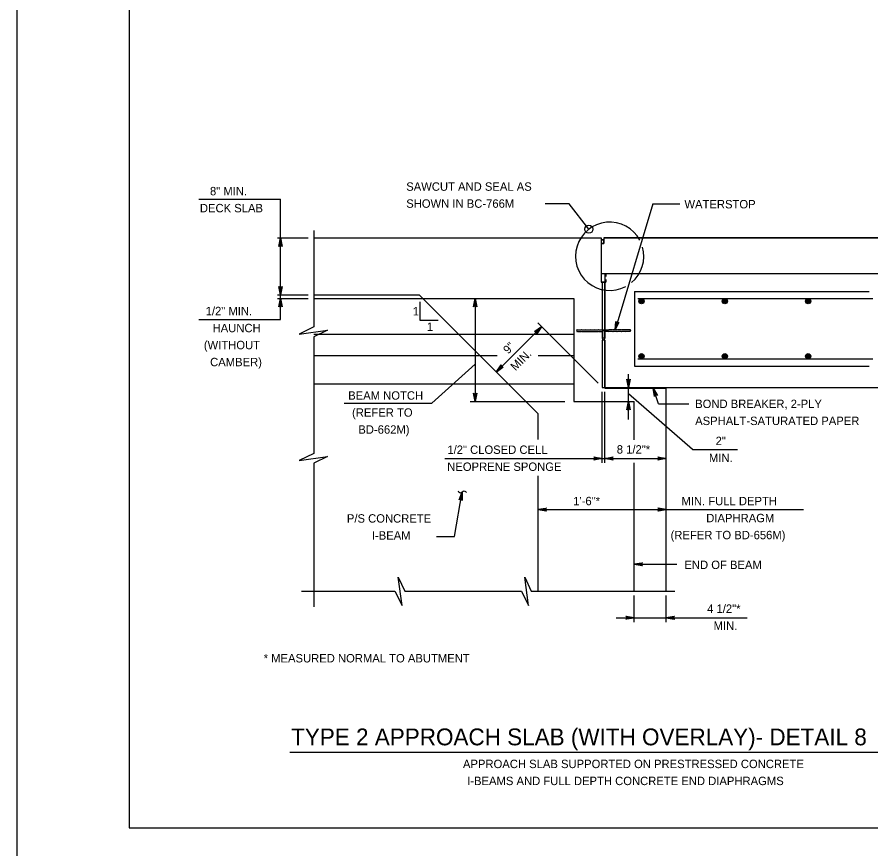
# Model space of a CAD drawing. Extents: x 636530 to 644067, y 294168 to 299122.
# Drawn here: x 638165.8 to 638470.6, y 296552 to 296849 of the extents above; entities that cross this region are included whole.
import ezdxf

# ---------------------------------------------------------------- set-up
doc = ezdxf.new("R2010")
doc.units = 0
doc.layers.add('1', color=7, linetype='Continuous')
doc.layers.add('PLT-BNDY', color=7, linetype='Continuous')

msp = doc.modelspace()

# ---------------------------------------------------------------- linework, layer by layer
at = {"layer": '1'}
for p, q in [((638205.78, 297123.48), (638205.78, 296559.48)), ((638230.67, 296783.95), (638259.84, 296783.95)), ((638259.84, 296749.78), (638259.84, 296783.95)), ((638362.84, 296782.35), (638354.26, 296782.35)), ((638369.89, 296773.23), (638362.84, 296782.35)), ((638392.72, 296782.35), (638379.26, 296737.28)), ((638392.72, 296782.35), (638402.37, 296782.35)), ((638271.67, 296772.82), (638271.67, 296738.35)), ((638258.73, 296770.1), (638269.72, 296770.1)), ((638271.67, 296770.1), (638374.31, 296770.1)), ((638374.31, 296770.1), (638374.31, 296754.35)), ((638375.26, 296770.1), (638526.07, 296770.1)), ((638375.26, 296770.1), (638375.26, 296768.19)), ((638374.31, 296769.46), (638375.26, 296769.46)), ((638374.31, 296768.19), (638375.26, 296768.19)), ((638375.65, 296757.4), (638526.07, 296757.4)), ((638375.65, 296757.4), (638375.65, 296754.35)), ((638376.03, 296757.4), (638376.03, 296756.36)), ((638376.03, 296755.29), (638376.03, 296754.35)), ((638374.31, 296754.35), (638376.03, 296754.35)), ((638374.7, 296754.35), (638374.7, 296737.28)), ((638375.65, 296754.35), (638375.65, 296737.28)), ((638258.73, 296749.78), (638269.72, 296749.78)), ((638258.73, 296748.51), (638269.72, 296748.51)), ((638259.84, 296740.95), (638259.84, 296749.78)), ((638271.67, 296749.78), (638309.35, 296749.78)), ((638271.67, 296748.51), (638310.61, 296748.51)), ((638351.83, 296707.29), (638309.35, 296749.78)), ((638310.61, 296748.51), (638364.53, 296748.51)), ((638329.34, 296748.51), (638329.34, 296711.68)), ((638364.53, 296748.51), (638364.53, 296711.68)), ((638386.16, 296751.05), (638386.16, 296724.38)), ((638386.16, 296751.05), (638469.98, 296751.05)), ((638387.38, 296748.51), (638471.25, 296748.51)), ((638309.59, 296747.31), (638309.59, 296740.72)), ((638230.67, 296740.95), (638259.84, 296740.95)), ((638309.59, 296740.72), (638316.17, 296740.72)), ((638373.21, 296718.24), (638351.65, 296739.8)), ((638353.04, 296738.42), (638336.87, 296722.25)), ((638365.74, 296737.43), (638365.51, 296737.02)), ((638365.51, 296737.02), (638365.74, 296736.62)), ((638365.74, 296737.43), (638365.82, 296737.28)), ((638365.82, 296736.77), (638365.74, 296736.62)), ((638365.82, 296737.28), (638367.18, 296737.28)), ((638365.82, 296736.77), (638367.18, 296736.77)), ((638367.26, 296737.43), (638367.18, 296737.28)), ((638367.18, 296736.77), (638367.26, 296736.62)), ((638367.26, 296737.43), (638367.35, 296737.28)), ((638367.35, 296736.77), (638367.26, 296736.62)), ((638367.35, 296737.28), (638368.7, 296737.28)), ((638367.35, 296736.77), (638368.7, 296736.77)), ((638368.79, 296737.43), (638368.7, 296737.28)), ((638368.7, 296736.77), (638368.79, 296736.62)), ((638368.79, 296737.43), (638368.87, 296737.28)), ((638368.87, 296736.77), (638368.79, 296736.62)), ((638368.87, 296737.28), (638370.23, 296737.28)), ((638368.87, 296736.77), (638370.23, 296736.77)), ((638370.31, 296737.43), (638370.23, 296737.28)), ((638370.23, 296736.77), (638370.31, 296736.62)), ((638370.31, 296737.43), (638370.39, 296737.28)), ((638370.39, 296736.77), (638370.31, 296736.62)), ((638370.39, 296737.28), (638371.75, 296737.28)), ((638370.39, 296736.77), (638371.75, 296736.77)), ((638371.83, 296737.43), (638371.75, 296737.28)), ((638371.75, 296736.77), (638371.83, 296736.62)), ((638371.83, 296737.43), (638371.92, 296737.28)), ((638371.92, 296736.77), (638371.83, 296736.62)), ((638371.92, 296737.28), (638373.27, 296737.28)), ((638371.92, 296736.77), (638373.27, 296736.77)), ((638373.36, 296737.43), (638373.27, 296737.28)), ((638373.27, 296736.77), (638373.36, 296736.62)), ((638373.36, 296737.43), (638373.44, 296737.28)), ((638373.44, 296736.77), (638373.36, 296736.62)), ((638373.44, 296737.28), (638376.89, 296737.28)), ((638373.44, 296736.77), (638374.69, 296736.77)), ((638374.69, 296736.77), (638374.69, 296734.36)), ((638374.84, 296737.08), (638375.5, 296737.08)), ((638374.84, 296737.08), (638374.84, 296734.36)), ((638375.5, 296737.08), (638375.5, 296734.36)), ((638375.65, 296736.77), (638375.65, 296734.36)), ((638376.89, 296736.77), (638375.65, 296736.77)), ((638376.97, 296737.43), (638376.89, 296737.28)), ((638376.89, 296736.77), (638376.97, 296736.62)), ((638376.97, 296737.43), (638377.06, 296737.28)), ((638377.06, 296736.77), (638376.97, 296736.62)), ((638378.41, 296737.28), (638377.06, 296737.28)), ((638378.41, 296736.77), (638377.06, 296736.77)), ((638378.5, 296737.43), (638378.41, 296737.28)), ((638378.41, 296736.77), (638378.5, 296736.62)), ((638378.5, 296737.43), (638378.58, 296737.28)), ((638378.58, 296736.77), (638378.5, 296736.62)), ((638379.94, 296737.28), (638378.58, 296737.28)), ((638379.94, 296736.77), (638378.58, 296736.77)), ((638380.02, 296737.43), (638379.94, 296737.28)), ((638379.94, 296736.77), (638380.02, 296736.62)), ((638380.02, 296737.43), (638380.11, 296737.28)), ((638380.11, 296736.77), (638380.02, 296736.62)), ((638381.46, 296737.28), (638380.11, 296737.28)), ((638381.46, 296736.77), (638380.11, 296736.77)), ((638381.55, 296737.43), (638381.46, 296737.28)), ((638381.46, 296736.77), (638381.55, 296736.62)), ((638381.55, 296737.43), (638381.63, 296737.28)), ((638381.63, 296736.77), (638381.55, 296736.62)), ((638382.99, 296737.28), (638381.63, 296737.28)), ((638382.99, 296736.77), (638381.63, 296736.77)), ((638383.07, 296737.43), (638382.99, 296737.28)), ((638382.99, 296736.77), (638383.07, 296736.62)), ((638383.07, 296737.43), (638383.15, 296737.28)), ((638383.15, 296736.77), (638383.07, 296736.62)), ((638384.51, 296737.28), (638383.15, 296737.28)), ((638384.51, 296736.77), (638383.15, 296736.77)), ((638384.59, 296737.43), (638384.51, 296737.28)), ((638384.51, 296736.77), (638384.59, 296736.62)), ((638384.59, 296737.43), (638384.82, 296737.02)), ((638384.82, 296737.02), (638384.59, 296736.62)), ((638271.67, 296735.81), (638323.31, 296735.81)), ((638271.67, 296734.83), (638271.67, 296693.21)), ((638323.31, 296735.81), (638364.53, 296735.81)), ((638374.7, 296733.65), (638374.69, 296716.76)), ((638375.5, 296734.36), (638374.84, 296734.36)), ((638375.65, 296733.65), (638375.65, 296716.76)), ((638271.67, 296728.19), (638330.93, 296728.19)), ((638330.93, 296728.19), (638337.19, 296728.19)), ((638351.81, 296728.19), (638364.53, 296728.19)), ((638329.34, 296725.02), (638313.86, 296711.1)), ((638386.16, 296724.38), (638469.98, 296724.38)), ((638387.38, 296726.92), (638471.25, 296726.92)), ((638384.08, 296705.33), (638384.08, 296721.45)), ((638271.67, 296718.03), (638341.09, 296718.03)), ((638341.09, 296718.03), (638364.53, 296718.03)), ((638374.69, 296716.76), (638526.07, 296716.76)), ((638374.69, 296689.86), (638374.69, 296715.21)), ((638375.65, 296716.45), (638375.65, 296716.76)), ((638375.65, 296716.45), (638397.55, 296716.45)), ((638375.65, 296689.86), (638375.65, 296715.21)), ((638394.83, 296710.93), (638392.86, 296716.45)), ((638397.55, 296644.01), (638397.55, 296716.76)), ((638406.88, 296694.57), (638384.08, 296714.5)), ((638282.61, 296711.1), (638313.86, 296711.1)), ((638327.59, 296711.68), (638361.37, 296711.68)), ((638364.53, 296711.68), (638386.12, 296711.68)), ((638386.12, 296698.03), (638386.12, 296711.68)), ((638394.83, 296710.93), (638405.55, 296710.93)), ((638351.83, 296698.13), (638351.83, 296707.29)), ((638406.88, 296694.57), (638423.01, 296694.57)), ((638318.55, 296691.37), (638397.55, 296691.37)), ((638271.67, 296689.69), (638271.67, 296638.43)), ((638386.12, 296644.01), (638386.12, 296689.83)), ((638351.83, 296644.01), (638351.83, 296685.21)), ((638321.91, 296663.52), (638324.68, 296679.46)), ((638351.83, 296673.11), (638446.57, 296673.11)), ((638315.51, 296663.52), (638321.91, 296663.52)), ((638386.12, 296653.61), (638401.34, 296653.61)), ((638267.27, 296644.01), (638300.7, 296644.01)), ((638304.21, 296644.01), (638345.84, 296644.01)), ((638349.36, 296644.01), (638400.6, 296644.01)), ((638386.12, 296632.89), (638386.12, 296642.51)), ((638397.55, 296632.89), (638397.55, 296642.51)), ((638379.72, 296634.53), (638426.45, 296634.53)), ((638263.15, 296586.56), (638531.86, 296586.56)), ((638205.78, 296559.48), (638991.78, 296559.48))]:
    msp.add_line(p, q, dxfattribs=at)
for points in [[(638259.84, 296770.1), (638260.4, 296767.12), (638260.32, 296767.23), (638260.24, 296767.35), (638260.14, 296767.41), (638260.04, 296767.46), (638259.94, 296767.48), (638259.84, 296767.5), (638259.74, 296767.48), (638259.64, 296767.46), (638259.54, 296767.41), (638259.44, 296767.35), (638259.36, 296767.23), (638259.28, 296767.12), (638259.84, 296770.1), (638259.36, 296767.23), (638259.44, 296767.35), (638259.84, 296770.1), (638259.54, 296767.41), (638259.64, 296767.46), (638259.84, 296770.1), (638259.74, 296767.48), (638259.84, 296767.5), (638259.84, 296770.1), (638259.94, 296767.48), (638260.04, 296767.46), (638259.84, 296770.1), (638260.14, 296767.41), (638260.24, 296767.35), (638259.84, 296770.1), (638260.32, 296767.23)], [(638259.84, 296749.78), (638259.28, 296752.76), (638259.36, 296752.65), (638259.44, 296752.53), (638259.54, 296752.47), (638259.64, 296752.41), (638259.74, 296752.39), (638259.84, 296752.38), (638259.94, 296752.39), (638260.04, 296752.41), (638260.14, 296752.47), (638260.24, 296752.53), (638260.32, 296752.65), (638260.4, 296752.76), (638259.84, 296749.78), (638260.32, 296752.65), (638260.24, 296752.53), (638259.84, 296749.78), (638260.14, 296752.47), (638260.04, 296752.41), (638259.84, 296749.78), (638259.94, 296752.39), (638259.84, 296752.38), (638259.84, 296749.78), (638259.74, 296752.39), (638259.64, 296752.41), (638259.84, 296749.78), (638259.54, 296752.47), (638259.44, 296752.53), (638259.84, 296749.78), (638259.36, 296752.65)], [(638259.84, 296748.51), (638260.4, 296745.53), (638260.32, 296745.64), (638260.24, 296745.76), (638260.14, 296745.82), (638260.04, 296745.88), (638259.94, 296745.89), (638259.84, 296745.91), (638259.74, 296745.89), (638259.64, 296745.88), (638259.54, 296745.82), (638259.44, 296745.76), (638259.36, 296745.64), (638259.28, 296745.53), (638259.84, 296748.51), (638259.36, 296745.64), (638259.44, 296745.76), (638259.84, 296748.51), (638259.54, 296745.82), (638259.64, 296745.88), (638259.84, 296748.51), (638259.74, 296745.89), (638259.84, 296745.91), (638259.84, 296748.51), (638259.94, 296745.89), (638260.04, 296745.88), (638259.84, 296748.51), (638260.14, 296745.82), (638260.24, 296745.76), (638259.84, 296748.51), (638260.32, 296745.64)], [(638329.34, 296748.51), (638329.89, 296745.53), (638329.81, 296745.64), (638329.74, 296745.76), (638329.64, 296745.82), (638329.54, 296745.88), (638329.44, 296745.89), (638329.34, 296745.91), (638329.24, 296745.89), (638329.14, 296745.88), (638329.04, 296745.82), (638328.94, 296745.76), (638328.86, 296745.64), (638328.78, 296745.53), (638329.34, 296748.51), (638328.86, 296745.64), (638328.94, 296745.76), (638329.34, 296748.51), (638329.04, 296745.82), (638329.14, 296745.88), (638329.34, 296748.51), (638329.24, 296745.89), (638329.34, 296745.91), (638329.34, 296748.51), (638329.44, 296745.89), (638329.54, 296745.88), (638329.34, 296748.51), (638329.64, 296745.82), (638329.74, 296745.76), (638329.34, 296748.51), (638329.81, 296745.64)], [(638379.26, 296737.28), (638379.58, 296740.29), (638379.62, 296740.16), (638379.66, 296740.03), (638379.74, 296739.94), (638379.82, 296739.86), (638379.91, 296739.81), (638380, 296739.77), (638380.1, 296739.76), (638380.21, 296739.74), (638380.32, 296739.77), (638380.43, 296739.8), (638380.54, 296739.89), (638380.65, 296739.97), (638379.26, 296737.28), (638380.54, 296739.89), (638380.43, 296739.8), (638379.26, 296737.28), (638380.32, 296739.77), (638380.21, 296739.74), (638379.26, 296737.28), (638380.1, 296739.76), (638380, 296739.77), (638379.26, 296737.28), (638379.91, 296739.81), (638379.82, 296739.86), (638379.26, 296737.28), (638379.74, 296739.94), (638379.66, 296740.03), (638379.26, 296737.28), (638379.62, 296740.16)], [(638271.67, 296738.35), (638266.48, 296735.81), (638276.63, 296737.19), (638271.67, 296734.83)], [(638353.04, 296738.42), (638351.32, 296735.91), (638351.35, 296736.05), (638351.37, 296736.19), (638351.34, 296736.3), (638351.32, 296736.41), (638351.26, 296736.49), (638351.2, 296736.58), (638351.12, 296736.64), (638351.03, 296736.69), (638350.92, 296736.72), (638350.81, 296736.75), (638350.67, 296736.73), (638350.53, 296736.7), (638353.04, 296738.42), (638350.67, 296736.73), (638350.81, 296736.75), (638353.04, 296738.42), (638350.92, 296736.72), (638351.03, 296736.69), (638353.04, 296738.42), (638351.12, 296736.64), (638351.2, 296736.58), (638353.04, 296738.42), (638351.26, 296736.49), (638351.32, 296736.41), (638353.04, 296738.42), (638351.34, 296736.3), (638351.37, 296736.19), (638353.04, 296738.42), (638351.35, 296736.05)], [(638336.87, 296722.25), (638338.59, 296724.76), (638338.56, 296724.62), (638338.54, 296724.48), (638338.56, 296724.37), (638338.59, 296724.25), (638338.65, 296724.17), (638338.71, 296724.09), (638338.79, 296724.03), (638338.88, 296723.97), (638338.99, 296723.94), (638339.1, 296723.91), (638339.24, 296723.94), (638339.38, 296723.96), (638336.87, 296722.25), (638339.24, 296723.94), (638339.1, 296723.91), (638336.87, 296722.25), (638338.99, 296723.94), (638338.88, 296723.97), (638336.87, 296722.25), (638338.79, 296724.03), (638338.71, 296724.09), (638336.87, 296722.25), (638338.65, 296724.17), (638338.59, 296724.25), (638336.87, 296722.25), (638338.56, 296724.37), (638338.54, 296724.48), (638336.87, 296722.25), (638338.56, 296724.62)], [(638384.08, 296716.76), (638383.52, 296719.74), (638383.6, 296719.63), (638383.68, 296719.51), (638383.78, 296719.45), (638383.88, 296719.39), (638383.98, 296719.38), (638384.08, 296719.36), (638384.18, 296719.38), (638384.28, 296719.39), (638384.38, 296719.45), (638384.48, 296719.51), (638384.56, 296719.63), (638384.64, 296719.74), (638384.08, 296716.76), (638384.56, 296719.63), (638384.48, 296719.51), (638384.08, 296716.76), (638384.38, 296719.45), (638384.28, 296719.39), (638384.08, 296716.76), (638384.18, 296719.38), (638384.08, 296719.36), (638384.08, 296716.76), (638383.98, 296719.38), (638383.88, 296719.39), (638384.08, 296716.76), (638383.78, 296719.45), (638383.68, 296719.51), (638384.08, 296716.76), (638383.6, 296719.63)], [(638392.86, 296716.45), (638394.39, 296713.83), (638394.17, 296713.99), (638393.94, 296714.04), (638393.74, 296714), (638393.56, 296713.91), (638393.41, 296713.73), (638393.34, 296713.46), (638392.86, 296716.45), (638393.41, 296713.73), (638393.56, 296713.91), (638392.86, 296716.45), (638393.74, 296714), (638393.94, 296714.04), (638392.86, 296716.45), (638394.17, 296713.99)], [(638329.34, 296711.68), (638328.78, 296714.66), (638328.86, 296714.55), (638328.94, 296714.43), (638329.04, 296714.37), (638329.14, 296714.31), (638329.24, 296714.29), (638329.34, 296714.28), (638329.44, 296714.29), (638329.54, 296714.31), (638329.64, 296714.37), (638329.74, 296714.43), (638329.81, 296714.55), (638329.89, 296714.66), (638329.34, 296711.68), (638329.81, 296714.55), (638329.74, 296714.43), (638329.34, 296711.68), (638329.64, 296714.37), (638329.54, 296714.31), (638329.34, 296711.68), (638329.44, 296714.29), (638329.34, 296714.28), (638329.34, 296711.68), (638329.24, 296714.29), (638329.14, 296714.31), (638329.34, 296711.68), (638329.04, 296714.37), (638328.94, 296714.43), (638329.34, 296711.68), (638328.86, 296714.55)], [(638384.08, 296711.68), (638384.64, 296708.7), (638384.56, 296708.81), (638384.48, 296708.92), (638384.38, 296708.98), (638384.28, 296709.04), (638384.18, 296709.06), (638384.08, 296709.08), (638383.98, 296709.06), (638383.88, 296709.04), (638383.78, 296708.98), (638383.68, 296708.92), (638383.6, 296708.81), (638383.52, 296708.7), (638384.08, 296711.68), (638383.6, 296708.81), (638383.68, 296708.92), (638384.08, 296711.68), (638383.78, 296708.98), (638383.88, 296709.04), (638384.08, 296711.68), (638383.98, 296709.06), (638384.08, 296709.08), (638384.08, 296711.68), (638384.18, 296709.06), (638384.28, 296709.04), (638384.08, 296711.68), (638384.38, 296708.98), (638384.48, 296708.92), (638384.08, 296711.68), (638384.56, 296708.81)], [(638271.67, 296693.21), (638266.48, 296690.67), (638276.63, 296692.05), (638271.67, 296689.69)], [(638374.69, 296691.37), (638371.71, 296690.81), (638371.94, 296690.97), (638372.06, 296691.17), (638372.09, 296691.37), (638372.06, 296691.57), (638371.94, 296691.77), (638371.71, 296691.93), (638374.69, 296691.37), (638371.94, 296691.77), (638372.06, 296691.57), (638374.69, 296691.37), (638372.09, 296691.37), (638372.06, 296691.17), (638374.69, 296691.37), (638371.94, 296690.97)], [(638375.65, 296691.37), (638378.63, 296691.93), (638378.4, 296691.77), (638378.28, 296691.57), (638378.25, 296691.37), (638378.28, 296691.17), (638378.4, 296690.97), (638378.63, 296690.81), (638375.65, 296691.37), (638378.4, 296690.97), (638378.28, 296691.17), (638375.65, 296691.37), (638378.25, 296691.37), (638378.28, 296691.57), (638375.65, 296691.37), (638378.4, 296691.77)], [(638397.55, 296691.37), (638394.57, 296690.81), (638394.8, 296690.97), (638394.92, 296691.17), (638394.95, 296691.37), (638394.92, 296691.57), (638394.8, 296691.77), (638394.57, 296691.93), (638397.55, 296691.37), (638394.8, 296691.77), (638394.92, 296691.57), (638397.55, 296691.37), (638394.95, 296691.37), (638394.92, 296691.17), (638397.55, 296691.37), (638394.8, 296690.97)], [(638324.68, 296679.46), (638324.72, 296676.42), (638324.66, 296676.55), (638324.6, 296676.68), (638324.51, 296676.75), (638324.42, 296676.83), (638324.33, 296676.86), (638324.23, 296676.9), (638324.13, 296676.9), (638324.03, 296676.9), (638323.92, 296676.86), (638323.81, 296676.82), (638323.72, 296676.72), (638323.62, 296676.62), (638324.68, 296679.46), (638323.72, 296676.72), (638323.81, 296676.82), (638324.68, 296679.46), (638323.92, 296676.86), (638324.03, 296676.9), (638324.68, 296679.46), (638324.13, 296676.9), (638324.23, 296676.9), (638324.68, 296679.46), (638324.33, 296676.86), (638324.42, 296676.83), (638324.68, 296679.46), (638324.51, 296676.75), (638324.6, 296676.68), (638324.68, 296679.46), (638324.66, 296676.55)], [(638351.83, 296673.11), (638354.82, 296673.67), (638354.7, 296673.59), (638354.59, 296673.51), (638354.53, 296673.41), (638354.47, 296673.31), (638354.45, 296673.21), (638354.43, 296673.11), (638354.45, 296673.01), (638354.47, 296672.91), (638354.53, 296672.81), (638354.59, 296672.71), (638354.7, 296672.63), (638354.82, 296672.55), (638351.83, 296673.11), (638354.7, 296672.63), (638354.59, 296672.71), (638351.83, 296673.11), (638354.53, 296672.81), (638354.47, 296672.91), (638351.83, 296673.11), (638354.45, 296673.01), (638354.43, 296673.11), (638351.83, 296673.11), (638354.45, 296673.21), (638354.47, 296673.31), (638351.83, 296673.11), (638354.53, 296673.41), (638354.59, 296673.51), (638351.83, 296673.11), (638354.7, 296673.59)], [(638397.55, 296673.11), (638394.57, 296672.55), (638394.69, 296672.63), (638394.8, 296672.71), (638394.86, 296672.81), (638394.92, 296672.91), (638394.94, 296673.01), (638394.95, 296673.11), (638394.94, 296673.21), (638394.92, 296673.31), (638394.86, 296673.41), (638394.8, 296673.51), (638394.69, 296673.59), (638394.57, 296673.67), (638397.55, 296673.11), (638394.69, 296673.59), (638394.8, 296673.51), (638397.55, 296673.11), (638394.86, 296673.41), (638394.92, 296673.31), (638397.55, 296673.11), (638394.94, 296673.21), (638394.95, 296673.11), (638397.55, 296673.11), (638394.94, 296673.01), (638394.92, 296672.91), (638397.55, 296673.11), (638394.86, 296672.81), (638394.8, 296672.71), (638397.55, 296673.11), (638394.69, 296672.63)], [(638386.12, 296653.61), (638389.11, 296654.17), (638388.99, 296654.09), (638388.88, 296654.01), (638388.82, 296653.91), (638388.76, 296653.81), (638388.74, 296653.71), (638388.72, 296653.61), (638388.74, 296653.51), (638388.76, 296653.41), (638388.82, 296653.31), (638388.88, 296653.21), (638388.99, 296653.13), (638389.11, 296653.05), (638386.12, 296653.61), (638388.99, 296653.13), (638388.88, 296653.21), (638386.12, 296653.61), (638388.82, 296653.31), (638388.76, 296653.41), (638386.12, 296653.61), (638388.74, 296653.51), (638388.72, 296653.61), (638386.12, 296653.61), (638388.74, 296653.71), (638388.76, 296653.81), (638386.12, 296653.61), (638388.82, 296653.91), (638388.88, 296654.01), (638386.12, 296653.61), (638388.99, 296654.09)], [(638300.7, 296644.01), (638303.23, 296638.83), (638301.85, 296648.97), (638304.21, 296644.01)], [(638345.84, 296644.01), (638348.38, 296638.83), (638347, 296648.97), (638349.36, 296644.01)], [(638386.12, 296634.53), (638383.14, 296633.97), (638383.26, 296634.05), (638383.37, 296634.13), (638383.43, 296634.23), (638383.49, 296634.33), (638383.51, 296634.43), (638383.52, 296634.53), (638383.51, 296634.63), (638383.49, 296634.73), (638383.43, 296634.83), (638383.37, 296634.93), (638383.26, 296635.01), (638383.14, 296635.09), (638386.12, 296634.53), (638383.26, 296635.01), (638383.37, 296634.93), (638386.12, 296634.53), (638383.43, 296634.83), (638383.49, 296634.73), (638386.12, 296634.53), (638383.51, 296634.63), (638383.52, 296634.53), (638386.12, 296634.53), (638383.51, 296634.43), (638383.49, 296634.33), (638386.12, 296634.53), (638383.43, 296634.23), (638383.37, 296634.13), (638386.12, 296634.53), (638383.26, 296634.05)], [(638397.55, 296634.53), (638400.54, 296635.09), (638400.42, 296635.01), (638400.31, 296634.93), (638400.25, 296634.83), (638400.19, 296634.73), (638400.17, 296634.63), (638400.15, 296634.53), (638400.17, 296634.43), (638400.19, 296634.33), (638400.25, 296634.23), (638400.31, 296634.13), (638400.42, 296634.05), (638400.54, 296633.97), (638397.55, 296634.53), (638400.42, 296634.05), (638400.31, 296634.13), (638397.55, 296634.53), (638400.25, 296634.23), (638400.19, 296634.33), (638397.55, 296634.53), (638400.17, 296634.43), (638400.15, 296634.53), (638397.55, 296634.53), (638400.17, 296634.63), (638400.19, 296634.73), (638397.55, 296634.53), (638400.25, 296634.83), (638400.31, 296634.93), (638397.55, 296634.53), (638400.42, 296635.01)]]:
    msp.add_lwpolyline(points, dxfattribs=at)
for points in [[(638526.07, 296770.1), (638375.26, 296770.1), (638375.26, 296768.19), (638374.31, 296768.19), (638374.31, 296757.4), (638526.07, 296757.4)], [(638374.31, 296768.19), (638375.26, 296768.19), (638375.26, 296769.46), (638374.31, 296769.46)], [(638374.7, 296737.28), (638375.65, 296737.28), (638375.65, 296754.35), (638374.7, 296754.35)], [(638374.7, 296716.76), (638375.65, 296716.76), (638375.65, 296733.65), (638374.7, 296733.65)]]:
    msp.add_lwpolyline(points, close=True, dxfattribs=at)
for centre, radius in [((638369.89, 296773.23), 1.46), ((638388.7, 296747.56), 0.952), ((638418.46, 296747.56), 0.952), ((638448.22, 296747.56), 0.952), ((638388.7, 296747.56), 0.714), ((638388.7, 296747.56), 0.476), ((638388.7, 296747.56), 0.238), ((638418.46, 296747.56), 0.714), ((638418.46, 296747.56), 0.476), ((638418.46, 296747.56), 0.238), ((638448.22, 296747.56), 0.714), ((638448.22, 296747.56), 0.476), ((638448.22, 296747.56), 0.238), ((638388.7, 296727.87), 0.952), ((638388.7, 296727.87), 0.714), ((638388.7, 296727.87), 0.476), ((638388.7, 296727.87), 0.238), ((638418.46, 296727.87), 0.952), ((638418.46, 296727.87), 0.714), ((638418.46, 296727.87), 0.476), ((638418.46, 296727.87), 0.238), ((638448.22, 296727.87), 0.952), ((638448.22, 296727.87), 0.714), ((638448.22, 296727.87), 0.476), ((638448.22, 296727.87), 0.238)]:
    msp.add_circle(centre, radius, dxfattribs=at)
for start, end in [(27.7986, 297.9843), (309.6082, 15.5672)]:
    msp.add_arc((638377.34, 296763.58), 12.19, start, end, dxfattribs=at)
msp.add_ellipse((638375.17, 296734.36), major_axis=(0, 0.641), ratio=0.75, start_param=1.570796, end_param=4.712389, dxfattribs=at)
msp.add_spline([(638323.15, 296679.76), (638323.92, 296679.16), (638325.45, 296679.77), (638326.21, 296679.21)], degree=3, dxfattribs=at)
at = {"layer": 'PLT-BNDY'}
msp.add_lwpolyline([(638165.78, 297138.48), (639006.78, 297138.48), (639006.78, 296544.48), (638165.78, 296544.48)], close=True, dxfattribs=at)

# ---------------------------------------------------------------- texts
at = {"layer": '1'}
for s, rotation, p in [('8" MIN.', 360, (638234.66, 296785.34)), ('DECK SLAB', 360, (638231.05, 296779.27)), ('1/2" MIN.', 360, (638233.12, 296742.52)), ('HAUNCH', 360, (638235.58, 296736.45)), ('(WITHOUT', 360, (638232.46, 296730.38)), ('9"', 45, (638341.1, 296728.47)), ('CAMBER)', 360, (638234.7, 296724.31)), ('MIN.', 45, (638343.72, 296722.5))]:
    msp.add_text(s, height=3, rotation=rotation, dxfattribs=at).set_placement(p)
for s, height, p in [('SAWCUT AND SEAL AS', 3, (638304.71, 296786.96)), ('SHOWN IN BC-766M', 3, (638304.71, 296780.89)), ('WATERSTOP', 3, (638404.04, 296780.67)), ('1', 3, (638307.03, 296742.43)), ('1', 3, (638312.09, 296736.92)), ('BEAM NOTCH', 3, (638284, 296712.37)), ('BOND BREAKER, 2-PLY ', 3, (638407.86, 296709.38)), ('(REFER TO', 3, (638285.37, 296706.29)), ('ASPHALT-SATURATED PAPER', 3, (638407.86, 296703.31)), ('BD-662M)', 3, (638287.61, 296700.22)), ('2"', 3, (638415.17, 296696.16)), ('1/2" CLOSED CELL', 3, (638319.4, 296693.01)), ('8 1/2"*', 3, (638379.88, 296693.12)), ('MIN.', 3, (638412.79, 296690.09)), ('NEOPRENE SPONGE', 3, (638319.35, 296686.94)), ('1\'-6"*', 3, (638364.36, 296674.68)), ('MIN. FULL DEPTH', 3, (638402.97, 296674.68)), ('P/S CONCRETE', 3, (638283.53, 296668.47)), ('DIAPHRAGM', 3, (638411.82, 296668.61)), ('I-BEAM', 3, (638292.45, 296662.4)), ('(REFER TO BD-656M)', 3, (638399.09, 296662.54)), ('END OF BEAM', 3, (638404.02, 296651.91)), ('4 1/2"*', 3, (638412.15, 296636.26)), ('MIN.', 3, (638414.44, 296630.19)), ('* MEASURED NORMAL TO ABUTMENT', 3, (638253.82, 296618.56)), ('TYPE 2 APPROACH SLAB (WITH OVERLAY)- DETAIL 8', 6, (638263.61, 296588.97)), ('APPROACH SLAB SUPPORTED ON PRESTRESSED CONCRETE', 3, (638324.97, 296580.83)), ('I-BEAMS AND FULL DEPTH CONCRETE END DIAPHRAGMS', 3, (638326.47, 296574.76))]:
    msp.add_text(s, height=height, dxfattribs=at).set_placement(p)

doc.saveas('drawing.dxf')
